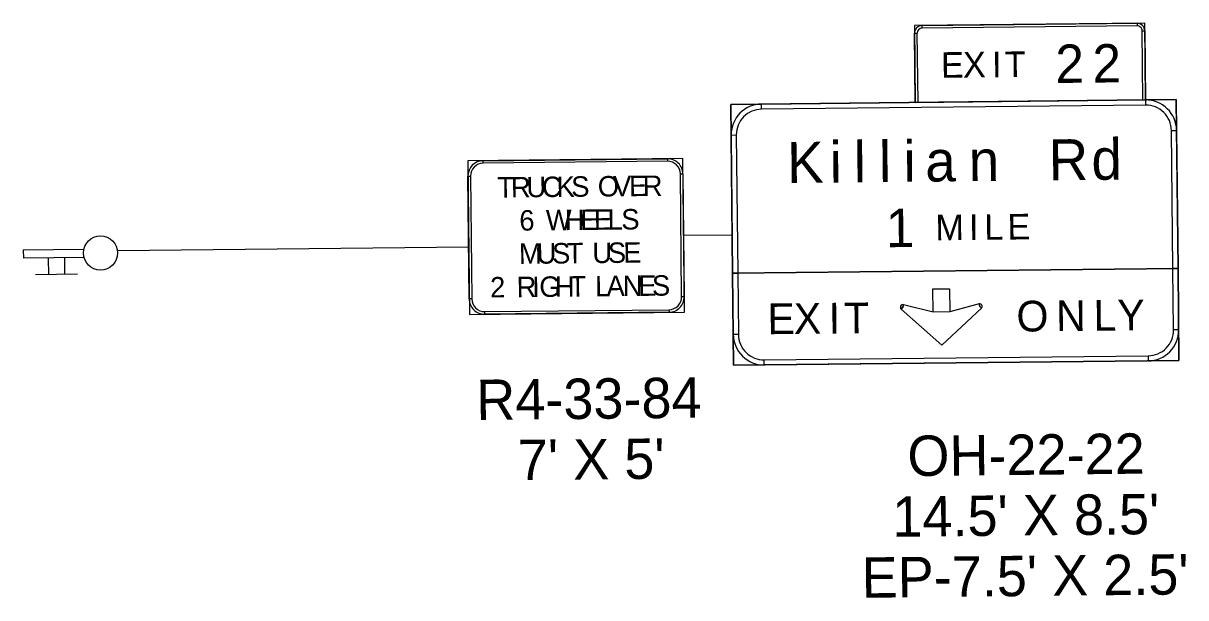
# Model space of a CAD drawing. Extents: x 2001876 to 2025694, y 804561 to 868938.
# Drawn here: x 2011483 to 2012058, y 830713 to 830997 of the extents above; entities that cross this region are included whole.
import ezdxf

# ---------------------------------------------------------------- set-up
doc = ezdxf.new("R2010")
doc.units = 0
for name, color, linetype in [('RD_PD_OHS', 7, 'Continuous'), ('TR SN EXTRUDED PANEL SIGNS - GROUND MOUNTED', 7, 'Continuous'), ('TR SN EXTRUDED PANEL SIGNS- MOUNTED OVERHEAD', 7, 'Continuous')]:
    doc.layers.add(name, color=color, linetype=linetype)

msp = doc.modelspace()

# ---------------------------------------------------------------- linework, layer by layer
at = {"layer": 'RD_PD_OHS'}
for p, q in [((2011512.95, 830885.2), (2011483.01, 830884.88)), ((2011483.01, 830884.88), (2011483.05, 830880.94)), ((2011513.07, 830881.25), (2011483.05, 830880.94)), ((2011495.63, 830872.81), (2011495.54, 830880.79)), ((2011503.66, 830872.89), (2011503.57, 830880.88)), ((2011509.91, 830872.96), (2011489.05, 830872.74))]:
    msp.add_line(p, q, dxfattribs=at)
msp.add_circle((2011521.24, 830883.48), 8.46, dxfattribs=at)
at = {"layer": 'TR SN EXTRUDED PANEL SIGNS - GROUND MOUNTED'}
for p, q in [((2012034.16, 830997.19), (2012034.17, 830995.92)), ((2011924.01, 830992.23), (2011925.27, 830992.24)), ((2011927.78, 830994.8), (2011927.77, 830996.07)), ((2012036.73, 830993.41), (2012038, 830993.43)), ((2011848.4, 830954.69), (2011848.37, 830957.23)), ((2012038.36, 830959.23), (2012038.39, 830956.7)), ((2011833.33, 830941.87), (2011835.87, 830941.9)), ((2012051.19, 830944.16), (2012053.72, 830944.19)), ((2011703.42, 830886.31), (2011529.57, 830884.48)), ((2011917.45, 830855.69), (2011918.31, 830856.63)), ((2011918.31, 830856.63), (2011918.61, 830857.86)), ((2011955.98, 830858.25), (2011956.31, 830857.03)), ((2011956.31, 830857.03), (2011957.18, 830856.11)), ((2011836.91, 830843.1), (2011834.37, 830843.07)), ((2012054.76, 830845.4), (2012052.23, 830845.37)), ((2011849.73, 830828.03), (2011849.71, 830830.57)), ((2012039.7, 830832.57), (2012039.72, 830830.04))]:
    msp.add_line(p, q, dxfattribs=at)
for points in [[(2011924.37, 830958.03), (2012038.36, 830959.23), (2012037.96, 830997.23), (2011923.97, 830996.03), (2011924.37, 830958.03)], [(2012034.17, 830995.92), (2011927.78, 830994.8), (2011927.77, 830996.07), (2012034.16, 830997.19), (2012034.17, 830995.92)], [(2011925.27, 830992.24), (2011925.63, 830958.04), (2011924.37, 830958.03), (2011924.01, 830992.23), (2011925.27, 830992.24)], [(2012037.09, 830959.22), (2012036.73, 830993.41), (2012038, 830993.43), (2012038.36, 830959.23), (2012037.09, 830959.22)], [(2011834.05, 830873.47), (2012054.44, 830875.79), (2012053.56, 830959.39), (2011833.17, 830957.07), (2011834.05, 830873.47)], [(2012038.39, 830956.7), (2011848.4, 830954.69), (2011848.37, 830957.23), (2012038.36, 830959.23), (2012038.39, 830956.7)], [(2011835.87, 830941.9), (2011836.59, 830873.5), (2011834.05, 830873.47), (2011833.33, 830941.87), (2011835.87, 830941.9)], [(2012051.91, 830875.77), (2012051.19, 830944.16), (2012053.72, 830944.19), (2012054.44, 830875.79), (2012051.91, 830875.77)], [(2011834.53, 830827.87), (2012054.92, 830830.2), (2012054.44, 830875.79), (2011834.05, 830873.47), (2011834.53, 830827.87)], [(2012052.23, 830845.37), (2012051.91, 830875.77), (2012054.44, 830875.79), (2012054.76, 830845.4), (2012052.23, 830845.37)], [(2011836.59, 830873.5), (2011836.91, 830843.1), (2011834.37, 830843.07), (2011834.05, 830873.47), (2011836.59, 830873.5)], [(2011933.1, 830865.65), (2011941.33, 830865.74), (2011941.45, 830854.34), (2011933.22, 830854.25), (2011933.1, 830865.65)], [(2011937.51, 830837.83), (2011957.18, 830856.11), (2011956.31, 830857.03), (2011955.98, 830858.25), (2011941.45, 830854.34), (2011933.22, 830854.25), (2011918.61, 830857.86), (2011918.31, 830856.63), (2011917.45, 830855.69), (2011937.51, 830837.83)], [(2011849.71, 830830.57), (2012039.7, 830832.57), (2012039.72, 830830.04), (2011849.73, 830828.03), (2011849.71, 830830.57)]]:
    msp.add_lwpolyline(points, close=True, dxfattribs=at)
for centre, radius, start, end in [((2012034.2, 830993.39), 3.8, 0.60369, 90.6039), ((2011927.81, 830992.27), 3.8, 90.6039, 180.60354), ((2011927.81, 830992.27), 2.53, 90.6039, 180.60354), ((2012034.2, 830993.39), 2.53, 0.60369, 90.6039), ((2011848.53, 830942.03), 15.2, 90.6039, 180.60354), ((2012038.52, 830944.03), 15.2, 0.60369, 90.6039), ((2012038.52, 830944.03), 12.67, 0.60369, 90.6039), ((2011848.53, 830942.03), 12.67, 90.6039, 180.60354), ((2011918.31, 830856.63), 1.27, 76.13099, 227.57863), ((2011956.31, 830857.03), 1.27, 313.62887, 105.07651), ((2011849.57, 830843.23), 15.2, 180.60354, 270.60375), ((2011849.57, 830843.23), 12.67, 180.60354, 270.60375), ((2012039.56, 830845.24), 12.67, 270.60375, 0.60396), ((2012039.56, 830845.24), 15.2, 270.60375, 0.60396)]:
    msp.add_arc(centre, radius, start, end, dxfattribs=at)
at = {"layer": 'TR SN EXTRUDED PANEL SIGNS- MOUNTED OVERHEAD'}
for p, q in [((2012034.16, 830997.19), (2012034.17, 830995.92)), ((2011924.01, 830992.23), (2011925.27, 830992.24)), ((2011927.78, 830994.8), (2011927.77, 830996.07)), ((2012036.73, 830993.41), (2012038, 830993.43)), ((2011848.4, 830954.69), (2011848.37, 830957.23)), ((2012038.36, 830959.23), (2012038.39, 830956.7)), ((2011833.33, 830941.87), (2011835.87, 830941.9)), ((2012051.19, 830944.16), (2012053.72, 830944.19)), ((2011710.59, 830927.91), (2011710.57, 830929.17)), ((2011801.77, 830930.14), (2011801.78, 830928.87)), ((2011808.18, 830922.6), (2011809.45, 830922.62)), ((2011703.05, 830921.49), (2011704.32, 830921.51)), ((2011809.77, 830892.22), (2011833.85, 830892.47)), ((2011704.96, 830860.71), (2011703.69, 830860.7)), ((2011810.09, 830861.82), (2011808.82, 830861.81)), ((2011711.37, 830853.18), (2011711.36, 830854.45)), ((2011802.55, 830855.41), (2011802.57, 830854.14)), ((2011917.45, 830855.69), (2011918.31, 830856.63)), ((2011918.31, 830856.63), (2011918.61, 830857.86)), ((2011955.98, 830858.25), (2011956.31, 830857.03)), ((2011956.31, 830857.03), (2011957.18, 830856.11)), ((2011836.91, 830843.1), (2011834.37, 830843.07)), ((2012054.76, 830845.4), (2012052.23, 830845.37)), ((2011849.73, 830828.03), (2011849.71, 830830.57)), ((2012039.7, 830832.57), (2012039.72, 830830.04))]:
    msp.add_line(p, q, dxfattribs=at)
for points in [[(2011924.37, 830958.03), (2012038.36, 830959.23), (2012037.96, 830997.23), (2011923.97, 830996.03), (2011924.37, 830958.03)], [(2012034.17, 830995.92), (2011927.78, 830994.8), (2011927.77, 830996.07), (2012034.16, 830997.19), (2012034.17, 830995.92)], [(2011925.27, 830992.24), (2011925.63, 830958.04), (2011924.37, 830958.03), (2011924.01, 830992.23), (2011925.27, 830992.24)], [(2012037.09, 830959.22), (2012036.73, 830993.41), (2012038, 830993.43), (2012038.36, 830959.23), (2012037.09, 830959.22)], [(2011833.17, 830957.07), (2012053.56, 830959.39), (2012054.92, 830830.2), (2011834.53, 830827.87)], [(2011834.05, 830873.47), (2012054.44, 830875.79), (2012053.56, 830959.39), (2011833.17, 830957.07), (2011834.05, 830873.47)], [(2012038.39, 830956.7), (2011848.4, 830954.69), (2011848.37, 830957.23), (2012038.36, 830959.23), (2012038.39, 830956.7)], [(2011835.87, 830941.9), (2011836.59, 830873.5), (2011834.05, 830873.47), (2011833.33, 830941.87), (2011835.87, 830941.9)], [(2012051.91, 830875.77), (2012051.19, 830944.16), (2012053.72, 830944.19), (2012054.44, 830875.79), (2012051.91, 830875.77)], [(2011703.77, 830853.1), (2011810.17, 830854.22), (2011809.37, 830930.22), (2011702.97, 830929.09), (2011703.77, 830853.1)], [(2011801.78, 830928.87), (2011710.59, 830927.91), (2011710.57, 830929.17), (2011801.77, 830930.14), (2011801.78, 830928.87)], [(2011808.82, 830861.81), (2011808.18, 830922.6), (2011809.45, 830922.62), (2011810.09, 830861.82), (2011808.82, 830861.81)], [(2011704.32, 830921.51), (2011704.96, 830860.71), (2011703.69, 830860.7), (2011703.05, 830921.49), (2011704.32, 830921.51)], [(2011834.05, 830873.47), (2012054.44, 830875.79), (2012054.92, 830830.2), (2011834.53, 830827.87)], [(2011834.53, 830827.87), (2012054.92, 830830.2), (2012054.44, 830875.79), (2011834.05, 830873.47), (2011834.53, 830827.87)], [(2012052.23, 830845.37), (2012051.91, 830875.77), (2012054.44, 830875.79), (2012054.76, 830845.4), (2012052.23, 830845.37)], [(2011836.59, 830873.5), (2011836.91, 830843.1), (2011834.37, 830843.07), (2011834.05, 830873.47), (2011836.59, 830873.5)], [(2011933.1, 830865.65), (2011941.33, 830865.74), (2011941.45, 830854.34), (2011933.22, 830854.25), (2011933.1, 830865.65)], [(2011711.36, 830854.45), (2011802.55, 830855.41), (2011802.57, 830854.14), (2011711.37, 830853.18), (2011711.36, 830854.45)], [(2011937.51, 830837.83), (2011957.18, 830856.11), (2011956.31, 830857.03), (2011955.98, 830858.25), (2011941.45, 830854.34), (2011933.22, 830854.25), (2011918.61, 830857.86), (2011918.31, 830856.63), (2011917.45, 830855.69), (2011937.51, 830837.83)], [(2011849.71, 830830.57), (2012039.7, 830832.57), (2012039.72, 830830.04), (2011849.73, 830828.03), (2011849.71, 830830.57)]]:
    msp.add_lwpolyline(points, close=True, dxfattribs=at)
for centre, radius, start, end in [((2012034.2, 830993.39), 3.8, 0.60369, 90.6039), ((2011927.81, 830992.27), 3.8, 90.6039, 180.60354), ((2011927.81, 830992.27), 2.53, 90.6039, 180.60354), ((2012034.2, 830993.39), 2.53, 0.60369, 90.6039), ((2011848.53, 830942.03), 15.2, 90.6039, 180.60354), ((2012038.52, 830944.03), 15.2, 0.60369, 90.6039), ((2012038.52, 830944.03), 12.67, 0.60369, 90.6039), ((2011848.53, 830942.03), 12.67, 90.6039, 180.60354), ((2011710.65, 830921.57), 7.6, 90.60389, 180.60353), ((2011710.65, 830921.57), 6.33, 90.60389, 180.60353), ((2011801.85, 830922.54), 7.6, 0.60368, 90.60389), ((2011801.85, 830922.54), 6.33, 0.60368, 90.60389), ((2011711.29, 830860.78), 7.6, 180.60353, 270.60374), ((2011711.29, 830860.78), 6.33, 180.60353, 270.60374), ((2011802.49, 830861.74), 6.33, 270.60374, 0.60395), ((2011802.49, 830861.74), 7.6, 270.60374, 0.60395), ((2011918.31, 830856.63), 1.27, 76.13099, 227.57863), ((2011956.31, 830857.03), 1.27, 313.62887, 105.07651), ((2011849.57, 830843.23), 15.2, 180.60354, 270.60375), ((2011849.57, 830843.23), 12.67, 180.60354, 270.60375), ((2012039.56, 830845.24), 12.67, 270.60375, 0.60396), ((2012039.56, 830845.24), 15.2, 270.60375, 0.60396)]:
    msp.add_arc(centre, radius, start, end, dxfattribs=at)

# ---------------------------------------------------------------- texts
at = {"layer": 'TR SN EXTRUDED PANEL SIGNS - GROUND MOUNTED'}
for s, height, p in [('2', 19, (2011993.86, 830967.63)), ('2', 19, (2012012.21, 830967.82)), ('E', 12.67, (2011937.2, 830970.2)), ('X', 12.67, (2011948.08, 830970.31)), ('I', 12.67, (2011962.46, 830970.46)), ('T', 12.67, (2011968.76, 830970.53)), ('i', 20.27, (2011882.17, 830918.31)), ('l', 20.27, (2011894.08, 830918.44)), ('l', 20.27, (2011906.56, 830918.57)), ('i', 20.27, (2011918.69, 830918.7)), ('R', 20.27, (2011990.51, 830919.46)), ('d', 20.27, (2012011.69, 830919.68)), ('K', 20.27, (2011861.1, 830918.09)), ('a', 20.27, (2011929.45, 830918.81)), ('n', 20.27, (2011950.98, 830919.04)), ('1', 19, (2011909.96, 830886.31)), ('M', 12.67, (2011934.45, 830889.73)), ('I', 12.67, (2011951.06, 830889.91)), ('L', 12.67, (2011958.64, 830889.99)), ('E', 12.67, (2011970.09, 830890.11)), ('E', 15.2, (2011851.34, 830843.25)), ('X', 15.2, (2011864.39, 830843.39)), ('I', 15.2, (2011881.65, 830843.57)), ('T', 15.2, (2011889.21, 830843.65)), ('O', 15.2, (2011974.59, 830844.55)), ('N', 15.2, (2011994.17, 830844.76)), ('L', 15.2, (2012012.72, 830844.95)), ('Y', 15.2, (2012024.49, 830845.08))]:
    msp.add_text(s, height=height, rotation=0.60369, dxfattribs=at).set_placement(p)
at = {"layer": 'TR SN EXTRUDED PANEL SIGNS- MOUNTED OVERHEAD'}
for s, height, rotation, p in [('2', 19, 0.60369, (2011993.86, 830967.63)), ('2', 19, 0.60369, (2012012.21, 830967.82)), ('E', 12.67, 0.60369, (2011937.2, 830970.2)), ('X', 12.67, 0.60369, (2011948.08, 830970.31)), ('I', 12.67, 0.60369, (2011962.46, 830970.46)), ('T', 12.67, 0.60369, (2011968.76, 830970.53)), ('i', 20.27, 0.60369, (2011882.17, 830918.31)), ('l', 20.27, 0.60369, (2011894.08, 830918.44)), ('l', 20.27, 0.60369, (2011906.56, 830918.57)), ('i', 20.27, 0.60369, (2011918.69, 830918.7)), ('R', 20.27, 0.60369, (2011990.51, 830919.46)), ('d', 20.27, 0.60369, (2012011.69, 830919.68)), ('K', 20.27, 0.60369, (2011861.1, 830918.09)), ('a', 20.27, 0.60369, (2011929.45, 830918.81)), ('n', 20.27, 0.60369, (2011950.98, 830919.04)), ('O', 10.13, 0.60368, (2011767.36, 830911.4)), ('E', 10.13, 0.60368, (2011782.82, 830911.57)), ('R', 10.13, 0.60368, (2011789.6, 830911.64)), ('T', 10.13, 0.60368, (2011717.59, 830910.88)), ('R', 10.13, 0.60368, (2011724.37, 830910.95)), ('U', 10.13, 0.60368, (2011732.04, 830911.03)), ('C', 10.13, 0.60368, (2011739.72, 830911.11)), ('K', 10.13, 0.60368, (2011746.97, 830911.19)), ('S', 10.13, 0.60368, (2011754.22, 830911.27)), ('V', 10.13, 0.60368, (2011774.93, 830911.48)), ('6', 10.13, 0.60368, (2011728.54, 830894.53)), ('W', 10.13, 0.60368, (2011741.68, 830894.67)), ('H', 10.13, 0.60368, (2011750.99, 830894.76)), ('E', 10.13, 0.60368, (2011758.66, 830894.85)), ('E', 10.13, 0.60368, (2011765.44, 830894.92)), ('L', 10.13, 0.60368, (2011772.22, 830894.99)), ('S', 10.13, 0.60368, (2011779, 830895.06)), ('1', 19, 0.60369, (2011909.96, 830886.31)), ('M', 12.67, 0.60369, (2011934.45, 830889.73)), ('I', 12.67, 0.60369, (2011951.06, 830889.91)), ('L', 12.67, 0.60369, (2011958.64, 830889.99)), ('E', 12.67, 0.60369, (2011970.09, 830890.11)), ('M', 10.13, 0.60368, (2011728.35, 830878.06)), ('U', 10.13, 0.60368, (2011737.06, 830878.15)), ('S', 10.13, 0.60368, (2011744.73, 830878.23)), ('T', 10.13, 0.60368, (2011751.98, 830878.31)), ('U', 10.13, 0.60368, (2011764.65, 830878.44)), ('S', 10.13, 0.60368, (2011772.33, 830878.52)), ('E', 10.13, 0.60368, (2011780, 830878.6)), ('2', 10.13, 0.60368, (2011714.06, 830861.44)), ('R', 10.13, 0.60368, (2011727.2, 830861.58)), ('I', 10.13, 0.60368, (2011734.88, 830861.66)), ('G', 10.13, 0.60368, (2011738.43, 830861.7)), ('H', 10.13, 0.60368, (2011746.11, 830861.78)), ('T', 10.13, 0.60368, (2011753.36, 830861.85)), ('L', 10.13, 0.60368, (2011766.03, 830861.99)), ('A', 10.13, 0.60368, (2011771.67, 830862.05)), ('N', 10.13, 0.60368, (2011779.71, 830862.13)), ('E', 10.13, 0.60368, (2011787.39, 830862.21)), ('S', 10.13, 0.60368, (2011794.17, 830862.28)), ('E', 15.2, 0.60369, (2011851.34, 830843.25)), ('X', 15.2, 0.60369, (2011864.39, 830843.39)), ('I', 15.2, 0.60369, (2011881.65, 830843.57)), ('T', 15.2, 0.60369, (2011889.21, 830843.65)), ('O', 15.2, 0.60369, (2011974.59, 830844.55)), ('N', 15.2, 0.60369, (2011994.17, 830844.76)), ('L', 15.2, 0.60369, (2012012.72, 830844.95)), ('Y', 15.2, 0.60369, (2012024.49, 830845.08)), ('R4-33-84', 20, 0.60369, (2011707.28, 830800.75)), ("7' X 5'", 20, 0.60369, (2011727.85, 830770.97)), ('OH-22-22', 20, 0.60369, (2011920.64, 830773)), ("14.5' X 8.5'", 20, 0.60369, (2011913.19, 830742.92)), ("EP-7.5' X 2.5'", 20, 0.60369, (2011897.98, 830712.75))]:
    msp.add_text(s, height=height, rotation=rotation, dxfattribs=at).set_placement(p)

doc.saveas('drawing.dxf')
